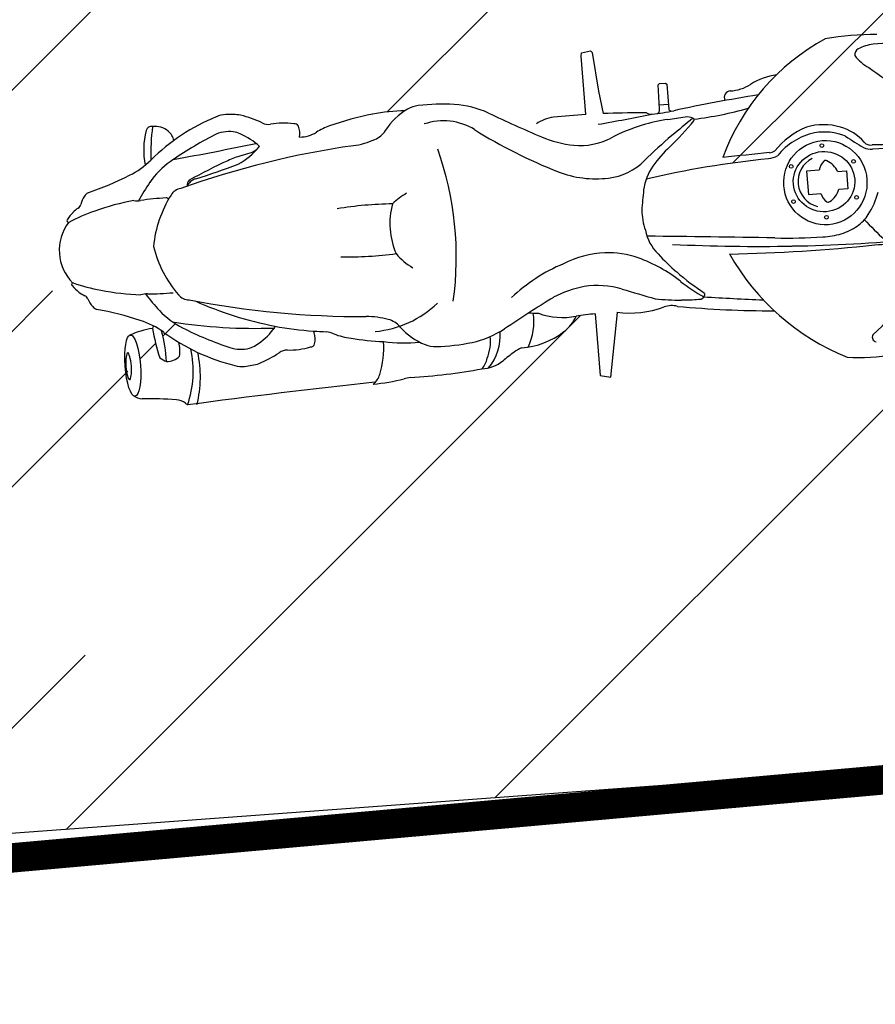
# Model space of a CAD drawing. Header units: millimetres. Extents: x 573132 to 957048, y 21042 to 318066.
# Tile 388 of 425: x 830852 to 832304, y 192138 to 193809. Entities that reach past the tile are written whole.
import ezdxf

# ---------------------------------------------------------------- set-up
doc = ezdxf.new("R2010")
doc.units = ezdxf.units.MM
doc.header["$LTSCALE"] = 2000
for name, color, linetype in [('_NIBSC_A site plan', 7, 'Continuous'), ('_NIBSC_FM trees 3metre zone', 210, 'Continuous'), ('Motorbikes', 7, 'Continuous')]:
    doc.layers.add(name, color=color, linetype=linetype)

# ---------------------------------------------------------------- blocks, each defined once
blk = doc.blocks.new('14')
at = {"color": 0}
for p, q in [((863.9, 5013.3), (864.3, 4908.7)), ((882.2, 4904.1), (902.1, 5013.2)), ((864.3, 4908.7), (882.2, 4904.1))]:
    blk.add_line(p, q, dxfattribs=at)
for points in [[(873.3, 5352.2), (872.6, 5451.7), (873.5, 5457), (888.9, 5459.3), (891.6, 5456.2)], [(891.6, 5456.2), (897.4, 5390.1), (902.5, 5351.5)], [(994.9, 5344.7), (997.7, 5347.1), (998.6, 5349.8), (998.6, 5352.4), (999.2, 5393.3), (1001.8, 5395.6), (1012, 5395), (1014.2, 5393), (1014.2, 5350.1), (1015, 5348.7), (1017.8, 5346.9)], [(998.7, 5359.5), (1014.2, 5359.5)], [(1260.9, 5228.4), (1239.8, 5228.4), (1239.8, 5188.8), (1260.9, 5188.8)], [(1292.1, 5223.7), (1307.3, 5223.7), (1307.3, 5193.5), (1292.1, 5193.5)]]:
    blk.add_lwpolyline(points, dxfattribs=at)
for centre in [(1268.9, 5269.7), (1214.4, 5238.3), (1320.4, 5239), (1213.9, 5178.4), (1320.9, 5177.5), (1267.5, 5147.8)]:
    blk.add_circle(centre, 3.14, dxfattribs=at)
for centre, radius, start, end in [((1446.6, 5102.4), 382.2, 114.5076, 155.2879), ((1334.9, 5004.5), 448, 84.7908, 96.0044), ((1370.7, 5365.7), 69.1, 91.9168, 114.2904), ((1383.7, 4979.8), 455.2, 76.2084, 91.9168), ((1346.8, 5418.7), 11, 114.2904, 184.1478), ((1396.6, 5457.4), 72.5, 213.0537, 237.8309), ((135.7, 5377.7), 9.15, 73.3555, 161.5726), ((354.3, 5067.1), 344.8, 108.0354, 130.3202), ((490.9, 5313.7), 360, 168.3367, 177.41), ((139.7, 5350.5), 36, 46.4226, 92.2495), ((263, 5353.9), 43.8, 88.8826, 110.5223), ((261.3, 5270.3), 127.4, 77.4924, 88.8826), ((218.3, 5186.9), 219.4, 61.1287, 71.2448), ((620.5, 5284), 110.7, 115.7933, 143.2458), ((593, 5340.9), 47.5, 92.7951, 115.7933), ((607.2, 5051.8), 337, 82.371, 92.7951), ((630.8, 5228.5), 158.7, 60.5947, 82.371), ((1121.5, 5447), 73.2, 269.3541, 298.0028), ((1208.9, 5282.6), 113, 93.916, 118.0028), ((1900.5, 6017.6), 824.9, 228.8827, 238.1766), ((255.8, 5337.7), 135.7, 161.5726, 186.6396), ((143.4, 5355.8), 29.6, 8.3408, 44.4704), ((263.5, 5311.8), 56.7, 78.8942, 112.9636), ((267.7, 5333), 35.1, 58.8723, 78.8942), ((336.3, 5396.1), 20.8, 234.8811, 275.8178), ((350.9, 5252.7), 123.3, 77.447, 95.8178), ((379.1, 5366.8), 6.44, 16.2246, 102.2497), ((348.2, 5357.8), 38.6, 348.3689, 16.2246), ((573, 4865.4), 517.7, 96.7177, 105.1132), ((548.5, 5074), 307.7, 86.4918, 96.7177), ((2187.8, 7991.1), 3012.4, 240.5947, 242.4683), ((1119.7, 5363.2), 10.1, 143.7566, 209.881), ((1120.6, 5362.6), 11.2, 89.3541, 143.7566), ((488, 4781.9), 632.2, 112.9636, 120.8547), ((231.9, 5260.8), 115.6, 42.6685, 62.2047), ((389.4, 5405.6), 55.7, 266.4928, 297.325), ((466.9, 5258.2), 110.8, 105.1132, 117.9514), ((499.5, 5374.4), 40.4, 289.6684, 323.2458), ((624, 5258.4), 101.3, 54.2816, 104.4883), ((820.3, 5288.8), 62.7, 92.1912, 120.6764), ((861.5, 4212), 1140.3, 89.4076, 92.1912), ((861.5, 4212), 1140.3, 87.4921, 87.9429), ((802.7, 2869.7), 2483.9, 86.0006, 87.4921), ((1402.9, 2575.2), 2798.3, 94.8236, 97.8142), ((-390.8, 10655.2), 5356.5, 276.0032, 277.5316), ((232.7, 5417.6), 115, 293.4544, 316.5817), ((291.6, 5363.7), 35.2, 283.8511, 315.8016), ((466.5, 5466.6), 138.2, 273.9083, 289.6684), ((1184.6, 6020.2), 844.6, 233.5775, 244.3539), ((271.4, 11375.2), 6073.1, 275.87536, 276.74626), ((1026.6, 5074.2), 259.6, 93.3235, 103.1881), ((984.9, 5357.5), 13.4, 228.3717, 272.5703), ((967.2, 5750), 406.3, 272.5703, 277.8142), ((932.3, 6697.6), 1366.5, 273.3235, 274.556), ((2577.1, 3138.5), 2670.7, 124.774, 125.7655), ((1042.6, 5314.1), 21.3, 57.8925, 94.556), ((1053.2, 5329.5), 2.8, 319.0864, 74.5547), ((1017.7, 6005.5), 676.2, 273.2369, 281.1983), ((39.7, 5437.9), 141.6, 292.2225, 310.3202), ((234.3, 5206.6), 137.5, 120.8547, 141.4354), ((578.7, 3824.7), 1507.5, 93.9083, 105.4033), ((553, 4518.6), 851.8, 110.0012, 114.9453), ((327.7, 5137.5), 193.3, 102.7208, 110.0012), ((114.2, 6083.3), 776.4, 282.7208, 283.8511), ((879.9, 5482), 182.9, 242.4683, 260.3157), ((1045, 4995.7), 340.3, 103.1881, 112.9201), ((693, 5675), 501.9, 309.3531, 316.2024), ((-130.4, 5854.1), 591.2, 284.8144, 292.2225), ((-25.6, 6310.8), 1044, 282.7538, 286.9342), ((88.6, 5167.5), 548.9, 347.9178, 15.2807), ((868.2, 5413.8), 113.7, 260.3157, 292.9201), ((1462, 4686.5), 762.9, 125.7655, 130.4812), ((1287.1, 5175), 134.6, 108.2755, 137.106), ((1266.8, 5203.9), 101.3, 69.2816, 102.4603), ((28.6, 5266.7), 17.6, 116.244, 143.3043), ((428.3, 5052), 385.6, 141.4354, 146.8907), ((199.7, 5282.7), 10.3, 125.5402, 188.8365), ((211, 5268.7), 24.8, 129.2329, 150.1113), ((210, 5270), 23.2, 102.7538, 129.2329), ((1160.3, 5105.2), 235, 129.3531, 139.9741), ((1272.1, 5185.2), 107.9, 97.6709, 137.3661), ((1267.4, 5198), 94.7, 63.1673, 95.866), ((1272.2, 5218.2), 86, 37.1571, 69.2816), ((1617.4, 5675.2), 498.7, 231.9564, 236.0898), ((56.3, 5246.1), 52.2, 143.3043, 160.5296), ((323, 5148.9), 201.1, 143.6412, 170.1579), ((180.9, 5253.5), 24.7, 96.0991, 143.6412), ((898.5, 5346.7), 105.2, 272.692, 310.4812), ((1178.6, 5287.4), 23.1, 271.6021, 295.5273), ((1351.9, 5278.6), 14.1, 217.1571, 277.8198), ((35.7, 5201.8), 65.2, 130.9604, 144.9159), ((123.9, 4907), 356.3, 105.2681, 113.0504), ((21.8, 5221.1), 41.7, 118.0313, 133.9821), ((-2.6, 5266.9), 10.3, 298.4146, 340.5296), ((143.9, 4833.7), 432.3, 96.1558, 105.2681), ((105.3, 5295.6), 33, 256.4047, 275.9733), ((142.3, 4825.3), 438.7, 88.7124, 94.3919), ((152.1, 5259.5), 4.47, 23.3599, 88.7124), ((895.2, 5417.5), 176, 244.3539, 272.692), ((1047, 5200.4), 87.1, 139.9741, 168.9221), ((1222.7, 3592.5), 1662.4, 91.5788, 98.8413), ((9670.9, -298353.2), 303736.3, 91.602057, 91.617115), ((1176.1, 5290.5), 36.2, 271.2831, 297.2952), ((1267.3, 5208.7), 43.5, 112.1443, 251.8591), ((1353, 5283.1), 25.8, 237.6564, 272.7032), ((1320.3, 4594.6), 671, 79.9109, 87.1364), ((1335.2, 4000.7), 1256.8, 85.3034, 89.1357), ((43.3, 5182.9), 78.6, 138.5451, 220.7158), ((-15.9, 5237.5), 2.61, 135.2778, 275.1472), ((598.8, 5152.8), 96.7, 113.6367, 131.4749), ((1287.5, 5221.8), 27.4, 128.7103, 166.1667), ((1272.7, 5240.3), 3.78, 51.2897, 128.7103), ((1258, 5211.1), 36.4, 20.2092, 61.9256), ((495.7, 4595), 631.4, 86.4556, 95.0128), ((654.9, 5182.8), 127.5, 160.5506, 199.3551), ((1538.4, 5104.2), 587.8, 168.9221, 172.2962), ((323, 5217.6), 201.1, 189.8421, 216.3588), ((1061.7, 5177.1), 106, 176.5019, 195.4441), ((1287.5, 5195.4), 27.4, 193.8333, 231.2897), ((1258, 5206.1), 36.4, 298.0744, 339.7908), ((1225.5, 5231), 140.8, 323.469, 340.3649), ((1272.7, 5176.9), 3.78, 231.2897, 308.7103), ((1035.2, 5157.2), 76.1, 186.2285, 221.3783), ((-15.9, 5129.1), 2.61, 84.8528, 224.7222), ((123.9, 5459.5), 356.3, 246.9496, 254.7319), ((496.7, 5770.9), 631.4, 264.8929, 273.4501), ((614.7, 5195.2), 96.9, 214.3409, 236.2492), ((-1302, -21674.3), 26908.1, 84.71303, 85.17469), ((1282.6, 5188.8), 69.8, 301.0531, 323.469), ((2667.4, 6252.6), 1739.4, 219.8149, 222.9578), ((35.7, 5164.7), 65.2, 215.0841, 229.0396), ((21.8, 5145.4), 41.7, 226.0179, 241.9687), ((143.9, 5532.9), 432.3, 254.7319, 263.8442), ((882.5, 4945.7), 169.9, 88.1163, 112.9033), ((883.1, 4965.4), 150.2, 66.1244, 88.1163), ((1363.8, 8045), 2945.8, 262.9793, 266.9309), ((1271.2, 6133.1), 1018.2, 264.713, 269.3089), ((1260.7, 5262.6), 147.6, 269.3089, 281.6709), ((1272.5, 5205.5), 89.3, 281.6709, 301.0531), ((-2.6, 5099.6), 10.3, 19.4704, 61.5854), ((56.3, 5120.4), 52.2, 199.4704, 216.6957), ((105.3, 5070.9), 33, 84.0267, 103.5953), ((428.3, 5314.6), 385.6, 213.1093, 218.5646), ((142.3, 5541.2), 438.7, 265.6081, 271.2876), ((180.9, 5113), 24.7, 216.3588, 263.9009), ((908, 4827.3), 289.8, 108.4328, 129.3189), ((843.2, 4875.2), 248.9, 47.1943, 66.1244), ((1248.6, 5317.1), 342.6, 217.8558, 225.1623), ((1360.6, 7625.4), 2526.6, 266.4948, 271.2166), ((1359.6, 5703.5), 608.5, 268.6961, 277.5645), ((28.6, 5099.8), 17.6, 216.6957, 243.756), ((-130.4, 4512.4), 591.2, 67.7775, 75.1856), ((578.7, 6541.9), 1507.5, 254.5967, 266.0917), ((480.4, 5625.5), 613.6, 241.5818, 254.8616), ((1461.9, 5268.7), 401.4, 205.1808, 243.7997), ((1252.1, 7752.2), 2658.8, 266.69, 272.0186), ((234.3, 5159.9), 137.5, 218.5646, 239.1453), ((1277.3, 5337), 377, 224.2133, 233.2544), ((39.7, 4928.7), 141.6, 49.6798, 67.7775), ((116.7, 5044.9), 3.61, 111.2122, 184.1019), ((352, 5914.6), 885.2, 256.6375, 267.8158), ((485.9, 5188.9), 177.6, 271.1659, 309.3189), ((870.4, 4873.5), 188.8, 96.5932, 113.4298), ((860.2, 4911.1), 150.4, 69.6727, 94.399), ((3402.4, 11576.9), 6983.7, 249.11261, 249.59378), ((1195.3, 5255.3), 269.3, 227.1943, 237.3599), ((125, 4893.3), 151.8, 94.5108, 109.9379), ((388.5, 5064.4), 276.1, 184.1019, 194.7908), ((-84.2, 4995.2), 216.5, 357.8407, 11.806), ((354.3, 5299.5), 344.8, 229.6798, 251.9646), ((488, 5584.6), 632.2, 239.1453, 247.0364), ((312.4, 5033.7), 7.76, 305.2308, 355.6577), ((456.6, 5537.6), 522.6, 254.8616, 262.1193), ((466.5, 4899.9), 138.2, 70.3316, 86.0917), ((2187.8, 2375.4), 3012.4, 117.5317, 119.4053), ((1030.3, 5365.3), 339.8, 259.3256, 266.8358), ((1043, 5034), 8.98, 256.5799, 0.6091), ((2293.7, 3761.7), 1523.6, 122.558, 129.1807), ((100.8, 5007.7), 55.8, 346.2821, 10.3012), ((231.9, 5105.7), 115.6, 297.7953, 317.3315), ((373.8, 5014.8), 12.3, 8.2878, 24.7392), ((923.2, 8907.9), 3925.1, 262.1193, 262.4336), ((348.2, 5008.8), 38.6, 343.7754, 11.6311), ((401.9, 4983.4), 33.9, 59.6412, 82.4336), ((499.5, 4992.1), 40.4, 36.7542, 70.3316), ((620.5, 5082.5), 110.7, 216.7542, 244.2067), ((657.1, 5016), 102.4, 330.4899, 3.6368), ((777.1, 5170.8), 149.3, 260.2695, 266.4521), ((817.3, 5130.2), 119.2, 245.4937, 276.8633), ((935, 5180.2), 170.2, 258.3144, 285.849), ((991.7, 4980.4), 37.5, 70.4573, 105.849), ((1300.6, 6783.2), 1792.1, 260.4818, 265.7301), ((1033.6, 5309.6), 284.4, 265.5475, 271.4602), ((1760, 10189.6), 5209.6, 262.1679, 263.2775), ((67.9, 5008.5), 2.11, 264.9802, 314.9022), ((2.3, 4980.1), 174.6, 336.5643, 8.1726), ((-3.9, 4970.8), 192.2, 341.5622, 8.2819), ((263.5, 5054.7), 56.7, 247.0364, 281.1058), ((267.7, 5033.5), 35.1, 281.1058, 301.1277), ((379.1, 4999.8), 6.44, 257.7503, 343.7754), ((463.6, 5101.2), 99.1, 243.2372, 260.7235), ((535.5, 5325.2), 333.6, 254.7293, 264.2829), ((630.8, 5138), 158.7, 277.629, 299.4053), ((768.3, 5047.8), 72.8, 303.6247, 330.3701), ((857.2, 4798), 215.4, 88.2277, 96.8633), ((161.6, 5044), 64.1, 231.3685, 242.716), ((135.4, 5016.1), 29.3, 263.752, 312.2349), ((218.3, 5179.7), 219.4, 288.7552, 298.8713), ((336.3, 4970.4), 20.8, 84.1822, 125.1189), ((350.9, 5113.8), 123.3, 264.1822, 282.553), ((330.9, 4997.8), 171.5, 339.5994, 358.4825), ((559, 5276.4), 288.8, 258.6786, 270.8839), ((593, 5025.6), 47.5, 244.2067, 267.2049), ((601.5, 4986.9), 82, 334.6983, 1.0028), ((618.3, 4993.6), 82.3, 315.0186, 1.3062), ((735.4, 5097.3), 132.1, 269.8798, 303.6247), ((263, 5012.6), 43.8, 249.4777, 271.1174), ((261.3, 5096.2), 127.4, 271.1174, 282.5076), ((607.2, 5314.7), 337, 267.2049, 277.629), ((747.8, 4920.5), 46.4, 105.8775, 123.7791), ((67.5, 4957.1), 3.87, 55.308, 87.2376), ((636.2, 4963.8), 41.2, 314.756, 343.0636), ((13114.1, -13566.8), 22288.4, 123.77905, 123.8426), ((91.6, 4958.5), 32, 231.8737, 261.0538), ((461.8, 4949.1), 31.8, 303.5398, 339.5994), ((558.1, 5951.9), 1022.9, 269.1548, 276.0133), ((666.2, 4998), 63.4, 269.1593, 303.8426), ((1338.1, 4938.4), 8.26, 147.7007, 252.7536), ((54.1, 4328.5), 599.2, 81.3322, 86.8859), ((140.2, 4893.3), 27.9, 47.3112, 81.3322), ((909.5, -7636.2), 12569.1, 91.94675, 93.40717), ((472.1, 5289.8), 367.3, 271.1274, 279.4223), ((589, 4585.5), 346.6, 97.6319, 99.4223), ((23.8, 4767.1), 199.6, 45.9876, 47.3112), ((1331.2, 5242.9), 337.6, 262.0777, 275.5843)]:
    blk.add_arc(centre, radius, start, end, dxfattribs=at)
blk.add_ellipse((1270, 5206.6), major_axis=(0, -71.6), ratio=0.986941, start_param=-7.853981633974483, end_param=-1.570796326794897, dxfattribs=at)
for centre, major_axis, ratio in [((1267.9, 5208.4), (-52.2, -0.2), 0.981097), ((74.7, 4984.2), (0, 52.1), 0.249971)]:
    blk.add_ellipse(centre, major_axis=major_axis, ratio=ratio, dxfattribs=at)
at = {"color": 0, "extrusion": (0, 0, -1)}
blk.add_ellipse((67.7, 4983.6), major_axis=(0, 22.7), ratio=0.200745, dxfattribs=at)

msp = doc.modelspace()

# ---------------------------------------------------------------- hatches: boundary and pattern name
h = msp.add_hatch()
h.set_pattern_fill('ANSI31', color=6, scale=500)
h.set_pattern_definition([(45, (-184040.5, -58059.7), (-1122.532, 1122.532), [])])
edge = h.paths.add_edge_path()
edge.add_arc((799802.3, 149995), 1979.1, 128.4942, 137.4644)
edge.add_arc((799741.7, 150051), 1896.6, 137.4749, 149.3647)
edge.add_arc((800006.3, 149895.7), 2203.4, 149.3949, 159.6806)
edge.add_arc((802463.3, 149116.2), 4779.9, 161.1457, 173.898)
edge.add_arc((777632.8, 152301.9), 20255.5, 350.88188, 352.40364, ccw=False)
edge.add_line((797632.4, 149092), (797912.4, 145802))
edge.add_line((797912.4, 145802), (798168.4, 142742.1))
edge.add_arc((800985.3, 142989.8), 2827.8, 185.0256, 196.2501)
edge.add_arc((800461.1, 142840.2), 2282.7, 196.328, 209.5039)
edge.add_arc((800310.7, 142757.2), 2110.9, 209.5535, 220.3373)
edge.add_arc((800442.5, 142871.9), 2285.6, 220.3888, 233.5825)
edge.add_arc((800765, 143315.4), 2833.9, 233.6596, 245.3359)
edge.add_arc((800828.6, 143356), 2897.7, 244.5285, 258.2745)
edge.add_arc((800701.9, 142746.6), 2275.2, 258.2798, 271.3173)
edge.add_arc((800705.2, 142600), 2128.6, 271.3175, 281.2854)
edge.add_arc((800682.7, 142711.6), 2242.4, 281.293, 294.1016)
edge.add_arc((800469.1, 143179.9), 2757.1, 294.1794, 306.5858)
edge.add_arc((800208.3, 143569.5), 3225.4, 306.1798, 311.5303)
edge.add_arc((800624.2, 143117.9), 2611.7, 311.268, 323.6387)
edge.add_arc((800912.2, 142904.4), 2253.2, 323.6692, 335.196)
edge.add_arc((800978.5, 142872.9), 2179.8, 335.218, 344.317)
edge.add_arc((800806.2, 142921.1), 2358.7, 344.3199, 356.7046)
edge.add_arc((800196.3, 142951.6), 2969.4, 356.7938, 368.8414)
edge.add_line((803130.4, 143408), (802964.4, 146152))
edge.add_line((802964.4, 146152), (802661.6, 149839.1))
edge.add_arc((799541.1, 149578.3), 3131.4, 4.7773, 9.9589)
edge.add_arc((800127.1, 149693), 2534.4, 9.6959, 22.0666)
edge.add_arc((800450.9, 149823), 2185.5, 22.0959, 33.7083)
edge.add_arc((800511.1, 149862.1), 2113.8, 33.7319, 42.7535)
edge.add_arc((800384.1, 149744.5), 2286.8, 42.7572, 55.1416)
edge.add_arc((800049.4, 149256.1), 2878.9, 55.2321, 67.3004)
edge.add_arc((799937.1, 149045.1), 3116.9, 66.8931, 72.3649)
edge.add_arc((800099.3, 149592.4), 2546.2, 72.1105, 84.6412)
edge.add_arc((800129.8, 149907.4), 2229.9, 84.6672, 94.8705)
edge.add_arc((800125.4, 149949.4), 2187.6, 94.8488, 105.1459)
edge.add_arc((800180.5, 149747.3), 2397, 105.1542, 117.1925)
edge.add_arc((800475.8, 149182.9), 3034, 117.2819, 128.9032)
h.paths.add_polyline_path([(805285.8, 132271.9), (807630.1, 130292.6), (808717.8, 128657.8), (809512.6, 126409.6), (809698.8, 124808.7), (809113.9, 106708.8), (807865.8, 104611.5), (806151.7, 104161.7), (798217.2, 103633.1), (798370.5, 101534.7), (797281.4, 101455.1), (798380, 87105.7), (807943.2, 87723.1), (807592, 92534.3), (808409.8, 92594), (809388.6, 92041), (809792.8, 91145.2), (810402, 83115.1), (809743.2, 81565.1), (808384.3, 80934.6), (803337.2, 80587.1), (803149.3, 83028), (796195.6, 82492.7), (796831.5, 74090.9), (798673.2, 74183.1), (799033.2, 69471.1), (811128.2, 70247), (810742.9, 74953.1), (817427.3, 69294), (820333.3, 70178.2), (819726.9, 72144.3), (820372.3, 73429.7), (819415.4, 79540.2), (817900.5, 79441.9), (816738.6, 80768.5), (816091.2, 86965.1), (820803.7, 87231.4), (820137.2, 96803.1), (815324, 96529.1), (814883.6, 102917.9), (815506.4, 103948.9), (814877.6, 110961.5), (814548.9, 111751.7), (814439.8, 112099.6), (814654.4, 120985.5), (815202.9, 122086.8), (815871, 129266.7), (817934.9, 132903.8), (819988, 134534.9), (822717.7, 135759), (825659.3, 136107.7), (841934.8, 135929.7), (841538.9, 140944.3), (822158.3, 141259.1), (817670.8, 142514.3), (813933.3, 145231.4), (812037.1, 148308.6), (810908.6, 153871.1), (812524.2, 156334.4), (812351, 161829.6), (810592.1, 163939.3), (809832.8, 165422), (809436.4, 170898.6), (810540.3, 173379.7), (810553.2, 173752.2), (810159.6, 179602.1), (808961.6, 181448.1), (808084.7, 183580.3), (807823.1, 187088.4), (808496.7, 189355), (809486.4, 190473.3), (809125.3, 195649.6), (808067.5, 197087.4), (806873.5, 199983.2), (806653.5, 202932.5), (806193.3, 210152.2), (807243.7, 212537), (808986.8, 213887.6), (808683.9, 217950), (806725.6, 219163.6), (805509.2, 221418.6), (805072.7, 224364.3), (798956.1, 224011.1), (799187.9, 223695.7), (800861.3, 219308.5), (801661.2, 209203.1), (800735.3, 202671.7), (797386.5, 198778.3), (791837.3, 197079.3), (785538, 196327.2), (786360, 186067.6), (793626.5, 186432.7), (797313.1, 185760.8), (799735, 184478.6), (801452.4, 182927.6), (803009.9, 180514.6), (803885.4, 177379.6), (804097.5, 175123.5), (805094.7, 159989.8), (804471.7, 158270.4), (803289.5, 157069.2), (801649.7, 156414.3), (791144.5, 155679.7), (792339.2, 140215.1), (793197.7, 137634.9), (794404.8, 136185.5), (796143.7, 134994.7), (799546, 134313.7), (802624.2, 133547.3)])
h = msp.add_hatch()
h.set_pattern_fill('ANSI31', color=1, scale=150)
h.set_pattern_definition([(45, (-81469.87, 12413.4), (-336.7596, 336.7596), [])])
h.paths.add_polyline_path([(861075.9, 209625.2), (834706.8, 207678.8), (835139, 202892), (832642.5, 202673.3), (832641.8, 202683.2), (825587.1, 202086.5), (826089.5, 196146), (811625.2, 195067.3), (809319.6, 195608), (809499.6, 190474.3), (830992.6, 192400.3), (830614.1, 196623.1), (833052.6, 196781.5), (833051.5, 196793), (835540.8, 196975.2), (835895.9, 192124.2), (862225.5, 194051.5)])
h = msp.add_hatch()
h.set_pattern_fill('ANSI31', color=1, scale=150)
h.paths.add_polyline_path([(833270.8, 194512.5), (830606.8, 194321.4), (830743.2, 192420.7), (833452.7, 192620.7)])
h.paths.add_polyline_path([(832597.1, 193141.4, 0.094602), (832596.2, 193135.2, -0.097807), (832624.2, 193126.9, 0.033971), (832623.6, 193135, 0.118095), (832618.1, 193139, 0.14202)], flags=16)
h.paths.add_polyline_path([(832539.2, 193105.2, -0.020978), (832531.4, 193059.2, 0.175198), (832564.8, 193047.8, -0.005695), (832570, 193084.2, -0.00792), (832572.1, 193096.9, -0.187747), (832544.7, 193108.6, -0.129534)], flags=16)
h.paths.add_polyline_path([(831462.9, 193207.1, 0.08258), (831469.4, 193263, -0.04171), (831414.2, 193269, -0.084495), (831382, 193277.4, 0.076213), (831372, 193279.5, -0.001362), (831350.6, 193280.8, -0.164813), (831351.6, 193256.1, -0.094253), (831306.2, 193248.7, 0.12954), (831295.8, 193246.3, -0.048903), (831258.2, 193225.8, -0.04974), (831233.4, 193220.9, -0.094703), (831217.1, 193222.5, -0.048656), (831153.9, 193244.6, -0.114812), (831153.1, 193157.5, -0.00606), (831455.5, 193194.2, 0.11856)], flags=16)
h.paths.add_polyline_path([(832432.6, 193772.3, -0.018718), (832468.9, 193799.8, 0.061468), (832361.6, 193788.3, 0.013073), (832346.3, 193781.7, -0.025836), (832420.9, 193771.2, 0.143545)], flags=16)
h.paths.add_polyline_path([(832640.8, 193862.9, -0.127078), (832660.7, 193834.3, -0.084059), (832667.5, 193798.3, 0.178328), (832670.2, 193791.9, -0.017232), (832678.5, 193787.1, -0.079576), (832688.6, 193747.3, -0.060508), (832718.7, 193752.9, -0.006069), (832734.8, 193755.7, 0.013275), (832773.4, 193763.1, 0.012367), (832791.7, 193767.6, 0.056588), (832817.3, 193830.5, -0.000376), (832813.6, 193838, -0.213741), (832812.4, 193845.1, 0.014886), (832706.1, 193862.9, 0.033475), (832637.3, 193867.1, 0.064285)], flags=16)
h.paths.add_polyline_path([(832724, 193345.7, 1), (832659.1, 193345.7, 1)], flags=16)
h.paths.add_polyline_path([(832572.8, 193529.4, 1), (832622, 193529.4, 1)], flags=16)
edge = h.paths.add_edge_path(flags=16)
edge.add_arc((832662.8, 193407.1), 15, 284.1423, 349.3707)
edge.add_arc((832170.5, 193650.5), 563.7, 334.098, 347.1051)
edge.add_arc((832677.6, 193534.4), 43.5, 347.1054, 381.4252)
edge.add_arc((831832.2, 193202.7), 951.6, 21.4252, 29.1715)
edge.add_arc((832650.8, 193659.7), 14.1, 29.1715, 100.1336)
edge.add_arc((832205.3, 193523.1), 467.9, 16.636, 18.7612, ccw=False)
edge.add_ellipse((832633.8, 193649.7), major_axis=(13.1, 6.2), ratio=0.274721, start_angle=0, end_angle=360)
edge.add_arc((840311.2, 195947), 7994.7, 196.64723, 197.18925)
edge.add_arc((832672, 193583.8), 1.65, -124.5837, 17.8831, ccw=False)
edge.add_arc((832722, 193735.1), 161, 241.7394, 251.5198, ccw=False)
edge.add_arc((832649.2, 193599.7), 7.2, 167.9198, 241.7401, ccw=False)
edge.add_arc((832399.8, 193591.4), 242.6, 2.322, 13.0648)
edge.add_ellipse((832633.8, 193649.7), major_axis=(13.1, 6.2), ratio=0.274721, start_angle=0, end_angle=360)
edge.add_arc((834090.8, 194329.3), 1628.2, 202.7431, 204.9491, ccw=False)
edge.add_arc((833599, 193620.1), 1013, 175.4868, 181.542)
edge.add_arc((832515.7, 193582.8), 71.4, -17.7821, 8.0628, ccw=False)
edge.add_arc((832597.4, 193529.4), 34.5, 113.4928, 255.0374)
edge.add_arc((832524.5, 193464.5), 71.4, 0.4674, 26.3123, ccw=False)
edge.add_arc((834081.3, 193612.7), 1492.7, 185.6755, 189.7678)
edge.add_arc((835667.1, 192590.8), 3152, 164.8164, 165.8853, ccw=False)
edge.add_arc((832656.5, 193458.1), 52.3, 233.0863, 276.9292)
edge.add_arc((832342.1, 193522.6), 341.2, 340.0607, 341.2982)
edge.add_arc((832604.3, 193313.8), 116.6, 58.4721, 66.7005)
edge.add_arc((832790.1, 193442.9), 141.4, 171.9553, 188.9739, ccw=False)
edge.add_arc((832663.9, 193461.9), 13.9, 127.5727, 176.6123, ccw=False)
edge.add_arc((832730.4, 193375.4), 123, 118.5768, 127.5727, ccw=False)
edge.add_arc((832680.8, 193466.5), 19.3, 88.6519, 118.5768, ccw=False)
edge.add_arc((832342.1, 193522.6), 341.2, 340.0607, 353.8069, ccw=False)
edge.add_arc((832656.5, 193458.1), 52.3, 233.0863, 276.9292, ccw=False)
edge.add_arc((835667.1, 192590.8), 3152, 164.8164, 166.0868)
edge.add_arc((832653.3, 193421.4), 85.9, 237.8345, 266.9341)
edge.add_arc((832688.6, 193347.1), 41.5, 136.8844, 196.0833, ccw=False)
edge.add_arc((832465.4, 193479), 218.9, 331.7955, 336.7441)
h.paths.add_polyline_path([(832629.8, 193241.5, 0.051086), (832646.2, 193241.6, -0.21906), (832656.9, 193260.6, 0.17745), (832659.7, 193265.9, -0.006518), (832660.7, 193285, -0.037915), (832633.8, 193285, -0.003183)], flags=16)
h.paths.add_polyline_path([(832672.6, 193314, 0.291403), (832664.2, 193288.3, -0.267446), (832664.2, 193288.3, -0.291403), (832672.6, 193314, -0.263814), (832654.6, 193345.7, -1), (832728.4, 193345.7, -0.055562), (832727.5, 193337.5, 0.034103), (832805, 193334.5, -0.07216), (832840, 193330.5, -0.002232), (832874.3, 193321.3, -0.017687), (832903.2, 193415.4, 0.167701), (832882.9, 193687.8, 0.078619), (832872.6, 193710.5, -0.031925), (832860.6, 193731.6, -0.005486), (832843.3, 193768.2, -0.074374), (832792.2, 193751.7, 0.002577), (832755.1, 193745.3, 0.033187), (832692.8, 193730, -0.098207), (832694.6, 193720.7, -1), (832646.2, 193720.7, -0.821151), (832692.8, 193730, -0.033187), (832755.1, 193745.3, -0.002577), (832792.2, 193751.7, 0.074374), (832843.3, 193768.2, 0.005486), (832860.6, 193731.6, 0.031925), (832872.6, 193710.5, -0.078619), (832882.9, 193687.8, -0.167701), (832903.2, 193415.4, 0.020661), (832870.1, 193305.3, 0.04087), (832847.3, 193313.8, 0.044869), (832808.6, 193321.1, 0.036731), (832720.7, 193323.1, -0.379858)], flags=16)
h.paths.add_polyline_path([(832945.7, 193860.2, -0.041897), (832973.6, 193834.5, -0.081683), (833042.9, 193728.9, 0.083723), (833070.3, 193687.6, -0.107583), (833106, 193627.7, -0.152881), (833158.8, 193606.8), (833172.2, 193607.8, -1.034649), (833181.5, 193532), (833172.8, 193531.4, -0.072713), (833158.4, 193515.9, -0.070717), (833112.5, 193488.7, -0.067029), (833094.8, 193444.2, 0.028345), (833070.4, 193394.7, -0.096315), (832987.8, 193250, -0.672852), (832973.9, 193248.1, -0.069625), (832901, 193262.6, 0.017633), (832870.8, 193238, -0.311781), (832866.3, 193236.3, -0.174033), (832854.5, 193244.4, -0.16861), (832852.7, 193247, -0.020597), (832814.7, 193231.3, -0.050491), (832812.1, 193215, -0.361193), (832803, 193208.5, -0.150379), (832785.4, 193210.1, -0.188417), (832776.2, 193218.9, -0.037439), (832703, 193204.4, -0.02957), (832675.4, 193200.8, 0.019219), (832668.9, 193190.8, 0.02795), (832667.7, 193155.2, 0.005787), (832676.4, 193101, 0.029679), (832678.1, 193095, 0.062578), (832684.9, 193088.3, -0.06089), (832692.1, 193081.2, -0.259227), (832693.1, 193075.5, -0.100903), (832689.2, 193069, -0.317325), (832686.8, 193068.5, -0.232848), (832671, 193086.7, -0.026517), (832665.9, 193106.2, -0.045193), (832655.3, 193193.5, -0.072431), (832673.3, 193221.7, 0.152008), (832677.2, 193230.6, -0.073682), (832682.1, 193267.9, 0.096552), (832706.3, 193275.7, -0.069795), (832693.7, 193229.5, -0.149449), (832687.3, 193215.9, 0.031025), (832675.4, 193200.8, 0.02957), (832703, 193204.4, 0.078583), (832852.9, 193247.1, 0.211964), (832866.3, 193236.3, 0.188452), (832869.3, 193236.7, -0.028107), (832918.1, 193275.1, -0.045996), (832924.9, 193279, -0.062028), (832960.9, 193343.5, -0.119421), (832982.7, 193361.8, 0.048207), (833070.7, 193439.9, 0.071589), (833092.7, 193487.7, 0.103747), (833104.3, 193564.2, 0.154864), (833064.2, 193667, 0.104204), (832998.7, 193720.4, -0.023922), (832962.5, 193741.3, -0.027001), (832931.1, 193764.1, -0.095956), (832915.3, 193782.9, 0.023423), (832902.1, 193804.2, 0.01879), (832892.3, 193817.4, 0.14803), (832877.6, 193827.4, -0.039295), (832864.6, 193832.7, -0.033916)], flags=16)
h.paths.add_polyline_path([(832554, 193926.3, -0.070302), (832537.1, 193925.4, -0.003125), (832567.5, 193855.3, -0.017506), (832581.1, 193859.6), (832566.2, 193906.5, 0.123165), (832557.6, 193918.9, -0.360106)], flags=16)
h.paths.add_polyline_path([(832489.7, 193935.8, -0.054255), (832471.3, 193985.1, -0.181201), (832505.8, 194001.1, -0.038808), (832524.6, 193956.2, 0.156057)], flags=16)
h.paths.add_polyline_path([(832490.7, 193939.5, -0.000838), (832493.8, 193932.8, 0.718516), (832488, 193940.4, 0.064318)], flags=16)
edge = h.paths.add_edge_path(flags=16)
edge.add_ellipse((832868.2, 193604.5), major_axis=(-3.7, 53.3), ratio=0.707626, start_angle=0, end_angle=360)
h.paths.add_polyline_path([(832576.1, 193811.6), (832573.3, 193802.4), (832564, 193800.2), (832557.4, 193807.2), (832560.1, 193816.4), (832569.5, 193818.6)], flags=16)
h.paths.add_polyline_path([(832292.9, 193728.3, -0.108534), (832269.1, 193748.4, -0.314615), (832274.7, 193759.7, -0.097935), (832300.3, 193767.7, -0.068648), (832424.7, 193764, 0.08953), (832443.3, 193722.8, 0.111125), (832479.4, 193687.5, 0.088472), (832588.2, 193664.7, 0.002317), (832550.5, 193650.9, -0.137454), (832448.2, 193642.4, -0.07286), (832406, 193657.1, -0.040574)], flags=16)
h.paths.add_polyline_path([(832545, 193589.4, 0.012478), (832528.6, 193534.9, 0.14236), (832529.5, 193517.4, 0.024452), (832545.5, 193477.2, -0.148974), (832558.6, 193441.3, -0.031811), (832367.1, 193399.4, -0.242067), (832353.6, 193403.1, -0.005392), (832326.3, 193428.9, -0.009616), (832303, 193427.3, -0.023255), (832056.3, 193411.7, 0.17012), (832255.9, 193236.6, 0.059002), (832335.2, 193240.9, 0.026115), (832446.7, 193266.3, -0.167731), (832469.3, 193265.1, -0.070144), (832482.3, 193257.4, 0.076078), (832508, 193242.9, 0.013966), (832527.9, 193235.9, -0.063103), (832552.6, 193224.4, 0.103877), (832575.7, 193215.9), (832579.2, 193228.8, -0.032804), (832569.2, 193235.2, -0.316695), (832564.8, 193243.3, -0.308189), (832563.6, 193266.2, -0.176321), (832575.6, 193305.9, -0.195048), (832602.2, 193313.5, -0.735654), (832613.9, 193313.6, -0.415833), (832628.1, 193320.4, -0.104679), (832638.3, 193314.1, -0.370799), (832646.5, 193307.6, -0.70734), (832639.4, 193303.8, -0.415179), (832635.2, 193291.2, 0.180953), (832629.2, 193300.5, 0.185919), (832625, 193298.5, -0.042437), (832621.2, 193283.8, 0.007697), (832611.9, 193218, -0.095513), (832579.2, 193228.8), (832575.6, 193215.5, -0.00184), (832574, 193216.2, -0.096554), (832552.6, 193224.4, 0.063103), (832527.9, 193235.9, -0.012757), (832414.5, 193230, -0.32381), (832396.2, 193242.6, -0.014833), (832366.6, 193246.9, -0.007307), (832335.2, 193240.9, -0.059002), (832255.9, 193236.6, -0.091991), (832132.3, 193315.2, -0.022904), (831968.4, 193322.7, 0.155665), (831945.6, 193321.8, -0.118389), (831866.6, 193312.6), (831854.9, 193202.3), (831836.7, 193205.5), (831828.6, 193309.9, 0.037698), (831796.4, 193306, -0.117232), (831775.3, 193279.8, -0.148313), (831703.7, 193252.2, 0.07827), (831691.1, 193245.2, 0.000277), (831671.6, 193230, -0.152501), (831636.3, 193216.6, 0.124147), (831645.4, 193234.6, 0.115281), (831650.5, 193271.5, -0.051314), (831619.5, 193261.6, -0.045515), (831558.7, 193254.5, -0.100687), (831540.1, 193257.8, -0.120361), (831497.2, 193288.1, 0.147563), (831477.4, 193300.5, 0.068875), (831439.8, 193305.5, -0.048459), (831149.5, 193331.9, 0.058009), (831284.8, 193289.2, -0.22365), (831282, 193283.2, -0.085449), (831252.8, 193257.1, -0.087585), (831241.8, 193251.8, -0.14976), (831208.6, 193252.8, -0.034445), (831128.3, 193286.3, -0.090043), (831089, 193315.8, -0.023808), (831065.3, 193343.8, 0.05939), (831057.6, 193342.3, -0.039781), (830989.4, 193350, -0.03397), (830942.7, 193362.5, 0.576159), (830940.3, 193358.6, 0.064463), (830952.4, 193347, 0.069046), (830962.1, 193340.9, -0.188638), (830967.4, 193335.6, 0.075302), (830975.8, 193322.4, 0.118621), (830982.5, 193317.6, -0.032335), (831056.5, 193298.8, -0.054615), (831084.7, 193286.2, 0.517765), (831079.5, 193289.1, -0.026803), (831092.5, 193281.2, -0.061011), (831100.8, 193229.2, -0.049553), (831089.7, 193235.3, -0.046673), (831077.5, 193285.3, -0.32922), (831079.5, 193289.1, 0.044186), (831056.5, 193298.8, 0.02946), (830989.2, 193316.4, -0.218318), (830975.8, 193322.4, -0.075301), (830967.4, 193335.6, 0.185855), (830962.2, 193340.9, -0.069711), (830952.4, 193347, -0.060967), (830940.9, 193357.9, -0.607909), (830942, 193362.4, -0.374734), (830935, 193465.4, -0.699358), (830932.6, 193469.7, -0.060967), (830942.3, 193482.2, -0.069711), (830951.1, 193489.7, 0.185855), (830955.5, 193495.6, -0.075301), (830961.8, 193509.9, -0.218318), (830974.1, 193517.9, 0.02946), (831038.2, 193545.3, 0.056081), (831064.7, 193562.4, -0.109814), (831066.4, 193621.3, -0.405133), (831077.2, 193628, -0.202666), (831104.1, 193620.1, -0.158964), (831113.5, 193604.3, -0.060092), (831185.6, 193644.6, -0.094702), (831201.5, 193648.5, -0.04974), (831226.8, 193647.4, -0.048903), (831267, 193632.7, 0.12954), (831277.6, 193631.8, -0.08033), (831316.9, 193632.5, -0.394037), (831324.8, 193628.5, -0.122145), (831326.9, 193610.1, 0.135348), (831355.4, 193618.3, -0.056077), (831377.7, 193629.1, -0.036648), (831450.8, 193649, -0.044918), (831505.7, 193654.6, -0.12957), (831528.2, 193663.6, -0.045515), (831589.4, 193665.6, -0.095304), (831647.5, 193650.8, 0.008175), (831737.4, 193610.4, 0.078032), (831792.3, 193596.4, 0.14323), (831855, 193608.4, -0.042489), (831908.4, 193630.3, -0.043069), (831952, 193640, 0.005378), (831981.1, 193644.2, -0.161354), (831994.3, 193642, -0.584754), (831995.8, 193637.4, -0.029753), (831955.2, 193593.7, 0.046376), (831926.6, 193560.9, 0.072008), (831915.1, 193538.8, -0.031755), (832123.1, 193573.5, 0.111432), (832138.2, 193578.6, -0.174956), (832200.5, 193617.2, -0.143651), (832253.5, 193611.5, 0.018038), (832284.1, 193592.5, 0.123028), (832296.2, 193589.5, -0.006383), (832328.3, 193591.1, -0.048678), (832338.3, 193619.4, -0.28097), (832352.8, 193629, -0.033672), (832387.7, 193628, -0.02264), (832549.5, 193609.4, -0.151298)], flags=16)
h.paths.add_polyline_path([(832707.6, 193535.6, -1), (832653.3, 193535.6, -1)], flags=16)
edge = h.paths.add_edge_path(flags=16)
edge.add_ellipse((832488, 193726.4), major_axis=(7.64, 0.98), ratio=0.75661, start_angle=0, end_angle=360)
h.paths.add_polyline_path([(832523.3, 193600.8, -1), (832534, 193600.8, -1)], flags=0)
h.paths.add_polyline_path([(832612.9, 193529.4, -1), (832581.9, 193529.4, -1)], flags=0)
h.paths.add_polyline_path([(832105.4, 193681.7, 0.01305), (831961.8, 193654.9, -0.022885), (831925.2, 193648.8, -0.195281), (831915.5, 193651.4, 0.006508), (831850.8, 193650.3, 0.001967), (831841.9, 193650), (831833.9, 193688.1), (831823.2, 193753.6), (831820.3, 193756.5), (831804.2, 193752.8), (831804.6, 193747.7), (831805.1, 193753), (831822.6, 193757), (831833.9, 193688.1), (831841.9, 193650, -0.001967), (831850.8, 193650.3, -0.006508), (831915.5, 193651.4, 0.19528), (831925.2, 193648.8, 0.005819), (831934.5, 193650), (831937.1, 193652.7), (831937.9, 193655.3), (831935, 193701.3), (831950, 193701.5), (831953.4, 193656.9), (831954.3, 193655.6), (831957.3, 193653.9, -0.008375), (832049.2, 193672.2, -0.296804), (832049, 193683.2, -0.241937), (832057.8, 193688.4, 0.125659), (832092.3, 193699.6, -0.105487), (832136.5, 193715.9, 0.030245)], flags=16)
edge = h.paths.add_edge_path(flags=0)
edge.add_ellipse((832648, 193413.3), major_axis=(-13.4, 3.5), ratio=0.23888, start_angle=0, end_angle=360)
h.paths.add_polyline_path([(832533.7, 193447.4, -1), (832544.9, 193447.4, -1)], flags=0)
h.paths.add_polyline_path([(832315.7, 193511.4, -1), (832330.8, 193511.4, -1)], flags=0)
edge = h.paths.add_edge_path(flags=0)
edge.add_ellipse((832219.2, 193532.8), major_axis=(-5.3, 71.4), ratio=0.986941, start_angle=0, end_angle=360)
edge = h.paths.add_edge_path(flags=0)
edge.add_ellipse((832216.9, 193534.5), major_axis=(52, 4.1), ratio=0.981097, start_angle=0, end_angle=360)
edge.add_arc((832161.3, 193560.3), 3.14, 340.6497, 540)
edge.add_arc((832161.3, 193560.3), 3.14, 180, 340.6497)
h.paths.add_polyline_path([(832255, 193552.6), (832257.3, 193522.6), (832242.2, 193521.4, -0.18406), (832226.7, 193500.7, -0.351276), (832221.9, 193500.3, -0.164905), (832211.4, 193514.4), (832190.3, 193512.8), (832187.4, 193552.3), (832208.5, 193553.9, -0.164905), (832216.8, 193569.4, -0.351281), (832221.5, 193569.7, -0.18406), (832240, 193551.5)], flags=0)
h.paths.add_polyline_path([(831125.1, 193522.9, 0.264769), (831106.5, 193507.2, 0.030377), (831053.5, 193501.9, -0.023888), (831072.7, 193533.3, -0.090043), (831107.2, 193568.3, -0.034445), (831181.7, 193613.3, -0.149761), (831214.4, 193619.2, -0.087585), (831226.1, 193615.7, -0.085449), (831258.8, 193594.1, -0.140321), (831242.8, 193583.3, -0.004932), (831228.2, 193578.7, 0.031777), (831205.2, 193570, 0.019652), (831146.6, 193537.7, 0.15661), (831136.2, 193526.7, 0.001935)], flags=0)
edge = h.paths.add_edge_path(flags=16)
edge.add_ellipse((831036.8, 193221.1), major_axis=(-1.7, 22.7), ratio=0.200745, start_angle=-1.4052, end_angle=179.574, ccw=False)
edge.add_ellipse((831043.7, 193222.1), major_axis=(-3.9, 52), ratio=0.249971, start_angle=0, end_angle=360)
edge.add_arc((831038.5, 193194.5), 3.87, 91.5027, 215.6266, ccw=False)
at = {"layer": '_NIBSC_FM trees 3metre zone'}
h = msp.add_hatch(dxfattribs=at)
h.set_pattern_fill('ANSI31', color=256, scale=1500)
h.set_pattern_definition([(45, (0, -300000), (-3367.596, 3367.596), [])])
h.paths.add_polyline_path([(593903.2, 232617.7), (679741.5, 243682.5), (730246.2, 249484.4), (739010, 251812.5), (755357.3, 259572.6), (798190.5, 265511.7), (811700.6, 266996.3), (863086.4, 275757), (876855.1, 143047.8), (913767.4, 142393.8), (912963.3, 130302.9), (912377.4, 121144.5), (904518.6, 98597.9), (903417.9, 94708.4), (895370.5, 63435.9), (848719, 56730), (841118.6, 53483.2), (784097.4, 45680.2), (763757.6, 42853.6), (670408.4, 24434.5), (665577.7, 34769.6), (663265.2, 39852.7), (610755, 158063.7), (608829.3, 162279.9), (603679.1, 173549.1), (597792.5, 194109.5)])
h.paths.add_polyline_path([(597181.3, 230015.5), (680104.5, 240704.4), (730805.4, 246528.9), (740047.1, 248984), (756226.7, 256664.5), (798560.4, 262534.3), (812116.9, 264024), (860432.9, 272261.3), (874145.3, 140095.4), (910565, 139450.1), (909969.7, 130498.2), (909409.7, 121745), (901656.3, 99500.9), (900521.5, 95490.8), (892963.6, 66120.8), (847902.5, 59643.5), (840311.6, 56400.8), (783687.5, 48652), (763260.4, 45813.4), (672131.7, 27832.4), (668302, 36025.9), (666001.5, 41082.8), (613490.4, 159295.9), (611558.1, 163526.3), (606501.3, 174591.3), (600750.4, 194677.7)], flags=16)

# ---------------------------------------------------------------- linework, layer by layer
at = {"color": 7, "const_width": 50}
msp.add_lwpolyline([(809138.5, 195650.5), (811625.2, 195067.3), (826089.5, 196146), (825173.6, 206975.2), (832286.2, 207500.2), (832642.5, 202673.3), (835139, 202892), (834706.8, 207678.8), (861075.9, 209625.2), (862225.5, 194051.5), (835895.9, 192124.2), (835540.8, 196975.2), (833051.5, 196793), (833452.7, 192620.7), (809499.6, 190474.3), (809319.6, 195608)], dxfattribs=at)
at = {"layer": '_NIBSC_A site plan'}
msp.add_lwpolyline([(833452.7, 192620.7), (811920.9, 191031.4)], dxfattribs=at)

# ---------------------------------------------------------------- block references
at = {"layer": 'Motorbikes', "color": 3, "rotation": 4.265107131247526}
msp.add_blockref('14', (831339.9, 188246.2), dxfattribs=at)

doc.saveas('drawing.dxf')
